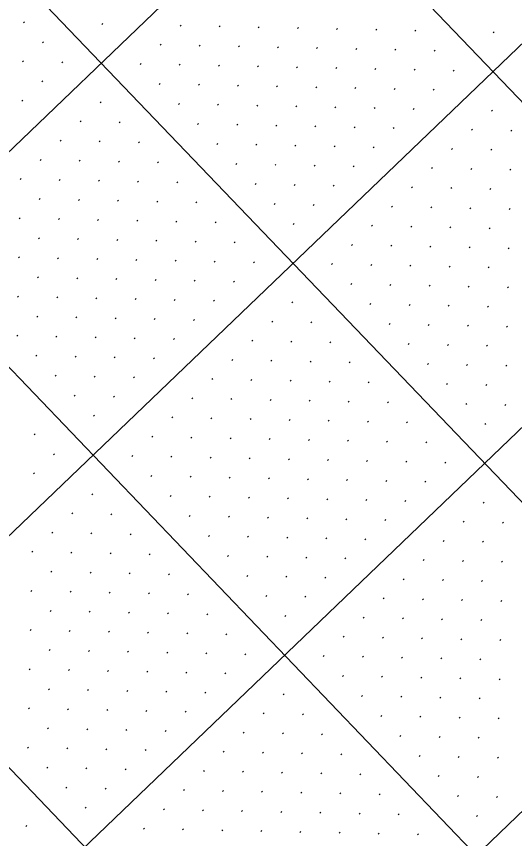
# Model space of a CAD drawing. Extents: x 2148987 to 2151117, y 142806 to 144993.
# Drawn here: x 2149494.6 to 2149584.5, y 143685.1 to 143833.4 of the extents above; entities that cross this region are included whole.
import ezdxf

# ---------------------------------------------------------------- set-up
doc = ezdxf.new("R2010")
doc.units = 0
doc.layers.add('PR_PIER_PH3', color=7, linetype='Continuous')
doc.layers.add('SHT_Profile_Grid_Minor', color=7, linetype='Continuous')

msp = doc.modelspace()

# ---------------------------------------------------------------- linework, layer by layer
at = {"layer": 'PR_PIER_PH3'}
for p, q in [((2150331.16, 144612.07), (2149194.02, 143522.32)), ((2150365.75, 144575.97), (2149228.62, 143486.22)), ((2150400.35, 144539.87), (2149263.21, 143450.12)), ((2150434.94, 144503.77), (2149297.81, 143414.02)), ((2149442.21, 143967.92), (2149788.16, 143606.92)), ((2149406.11, 143933.32), (2149752.06, 143572.33)), ((2149370.01, 143898.73), (2149715.96, 143537.73)), ((2149333.91, 143864.13), (2149679.86, 143503.14))]:
    msp.add_line(p, q, dxfattribs=at)
at = {"layer": 'SHT_Profile_Grid_Minor'}
for p, q in [((2149495.99, 143832.48), (2149495.81, 143832.31)), ((2149510.13, 143832.18), (2149509.95, 143832.01)), ((2149524.27, 143831.88), (2149524.09, 143831.71)), ((2149531.34, 143831.73), (2149531.16, 143831.56)), ((2149538.41, 143831.58), (2149538.23, 143831.41)), ((2149545.48, 143831.43), (2149545.3, 143831.26)), ((2149552.55, 143831.28), (2149552.37, 143831.11)), ((2149559.62, 143831.13), (2149559.44, 143830.96)), ((2149566.69, 143830.98), (2149566.51, 143830.8)), ((2149580.83, 143830.68), (2149580.65, 143830.5)), ((2149499.45, 143828.87), (2149499.27, 143828.7)), ((2149520.66, 143828.42), (2149520.48, 143828.25)), ((2149527.73, 143828.27), (2149527.55, 143828.1)), ((2149534.8, 143828.12), (2149534.62, 143827.95)), ((2149541.87, 143827.97), (2149541.69, 143827.8)), ((2149548.94, 143827.82), (2149548.76, 143827.65)), ((2149556.01, 143827.67), (2149555.83, 143827.5)), ((2149563.08, 143827.52), (2149562.9, 143827.35)), ((2149570.15, 143827.37), (2149569.97, 143827.19)), ((2149495.84, 143825.41), (2149495.66, 143825.24)), ((2149502.91, 143825.26), (2149502.73, 143825.09)), ((2149517.05, 143824.96), (2149516.87, 143824.79)), ((2149524.12, 143824.81), (2149523.94, 143824.64)), ((2149531.19, 143824.66), (2149531.01, 143824.49)), ((2149538.26, 143824.51), (2149538.08, 143824.34)), ((2149545.33, 143824.36), (2149545.15, 143824.19)), ((2149552.4, 143824.21), (2149552.22, 143824.04)), ((2149559.47, 143824.06), (2149559.29, 143823.89)), ((2149566.54, 143823.91), (2149566.36, 143823.74)), ((2149573.61, 143823.76), (2149573.43, 143823.59)), ((2149499.3, 143821.8), (2149499.12, 143821.63)), ((2149520.51, 143821.35), (2149520.33, 143821.18)), ((2149527.58, 143821.2), (2149527.4, 143821.03)), ((2149534.65, 143821.05), (2149534.47, 143820.88)), ((2149541.72, 143820.9), (2149541.54, 143820.73)), ((2149548.79, 143820.75), (2149548.61, 143820.58)), ((2149555.86, 143820.6), (2149555.68, 143820.43)), ((2149562.93, 143820.45), (2149562.75, 143820.28)), ((2149570, 143820.3), (2149569.82, 143820.13)), ((2149495.69, 143818.34), (2149495.51, 143818.17)), ((2149509.83, 143818.04), (2149509.65, 143817.87)), ((2149523.97, 143817.74), (2149523.79, 143817.57)), ((2149531.04, 143817.59), (2149530.86, 143817.42)), ((2149538.11, 143817.44), (2149537.93, 143817.27)), ((2149545.18, 143817.29), (2149545, 143817.12)), ((2149552.25, 143817.14), (2149552.07, 143816.97)), ((2149559.32, 143816.99), (2149559.14, 143816.82)), ((2149566.39, 143816.84), (2149566.21, 143816.67)), ((2149580.53, 143816.54), (2149580.35, 143816.37)), ((2149506.22, 143814.58), (2149506.04, 143814.41)), ((2149513.29, 143814.43), (2149513.11, 143814.26)), ((2149527.43, 143814.13), (2149527.25, 143813.96)), ((2149534.5, 143813.98), (2149534.32, 143813.81)), ((2149541.57, 143813.83), (2149541.39, 143813.66)), ((2149548.64, 143813.68), (2149548.46, 143813.51)), ((2149555.71, 143813.53), (2149555.53, 143813.36)), ((2149562.78, 143813.38), (2149562.6, 143813.21)), ((2149576.92, 143813.08), (2149576.74, 143812.91)), ((2149583.99, 143812.93), (2149583.81, 143812.76)), ((2149502.61, 143811.12), (2149502.43, 143810.95)), ((2149509.68, 143810.97), (2149509.5, 143810.8)), ((2149516.75, 143810.82), (2149516.57, 143810.65)), ((2149530.89, 143810.52), (2149530.71, 143810.35)), ((2149537.96, 143810.37), (2149537.78, 143810.2)), ((2149545.03, 143810.22), (2149544.85, 143810.05)), ((2149552.1, 143810.07), (2149551.92, 143809.9)), ((2149559.17, 143809.92), (2149558.99, 143809.75)), ((2149573.31, 143809.62), (2149573.13, 143809.45)), ((2149580.38, 143809.47), (2149580.2, 143809.3)), ((2149499, 143807.66), (2149498.82, 143807.49)), ((2149506.07, 143807.51), (2149505.89, 143807.34)), ((2149513.14, 143807.36), (2149512.96, 143807.19)), ((2149520.21, 143807.21), (2149520.03, 143807.04)), ((2149534.35, 143806.91), (2149534.17, 143806.74)), ((2149541.42, 143806.76), (2149541.24, 143806.59)), ((2149548.49, 143806.61), (2149548.31, 143806.44)), ((2149555.56, 143806.46), (2149555.38, 143806.29)), ((2149569.7, 143806.16), (2149569.52, 143805.99)), ((2149576.77, 143806.01), (2149576.59, 143805.84)), ((2149583.84, 143805.86), (2149583.66, 143805.69)), ((2149495.39, 143804.2), (2149495.21, 143804.03)), ((2149502.46, 143804.05), (2149502.28, 143803.88)), ((2149509.53, 143803.9), (2149509.35, 143803.73)), ((2149516.6, 143803.75), (2149516.42, 143803.58)), ((2149523.67, 143803.6), (2149523.49, 143803.43)), ((2149537.81, 143803.3), (2149537.63, 143803.13)), ((2149544.88, 143803.15), (2149544.7, 143802.98)), ((2149551.95, 143803), (2149551.77, 143802.83)), ((2149566.09, 143802.7), (2149565.91, 143802.53)), ((2149573.16, 143802.55), (2149572.98, 143802.38)), ((2149580.23, 143802.4), (2149580.05, 143802.23)), ((2149498.85, 143800.59), (2149498.67, 143800.42)), ((2149505.92, 143800.44), (2149505.74, 143800.27)), ((2149512.99, 143800.29), (2149512.81, 143800.12)), ((2149520.06, 143800.14), (2149519.88, 143799.97)), ((2149527.13, 143799.99), (2149526.95, 143799.82)), ((2149541.27, 143799.69), (2149541.09, 143799.52)), ((2149548.34, 143799.54), (2149548.16, 143799.37)), ((2149562.48, 143799.24), (2149562.3, 143799.07)), ((2149569.55, 143799.09), (2149569.37, 143798.92)), ((2149576.62, 143798.94), (2149576.44, 143798.77)), ((2149583.69, 143798.79), (2149583.51, 143798.62)), ((2149495.24, 143797.13), (2149495.06, 143796.96)), ((2149502.31, 143796.98), (2149502.13, 143796.81)), ((2149509.38, 143796.83), (2149509.2, 143796.66)), ((2149516.45, 143796.68), (2149516.27, 143796.51)), ((2149523.52, 143796.53), (2149523.34, 143796.36)), ((2149530.59, 143796.38), (2149530.41, 143796.21)), ((2149544.73, 143796.08), (2149544.55, 143795.91)), ((2149558.87, 143795.78), (2149558.69, 143795.61)), ((2149565.94, 143795.63), (2149565.76, 143795.46)), ((2149573.01, 143795.48), (2149572.83, 143795.31)), ((2149580.08, 143795.33), (2149579.9, 143795.16)), ((2149498.7, 143793.53), (2149498.52, 143793.35)), ((2149505.77, 143793.37), (2149505.59, 143793.2)), ((2149512.84, 143793.22), (2149512.66, 143793.05)), ((2149519.91, 143793.07), (2149519.73, 143792.9)), ((2149526.98, 143792.92), (2149526.8, 143792.75)), ((2149534.05, 143792.77), (2149533.87, 143792.6)), ((2149555.26, 143792.32), (2149555.08, 143792.15)), ((2149562.33, 143792.17), (2149562.15, 143792)), ((2149569.4, 143792.02), (2149569.22, 143791.85)), ((2149576.47, 143791.87), (2149576.29, 143791.7)), ((2149583.54, 143791.72), (2149583.36, 143791.55)), ((2149495.09, 143790.07), (2149494.91, 143789.89)), ((2149502.16, 143789.92), (2149501.98, 143789.74)), ((2149509.23, 143789.76), (2149509.05, 143789.59)), ((2149516.3, 143789.61), (2149516.12, 143789.44)), ((2149523.37, 143789.46), (2149523.19, 143789.29)), ((2149530.44, 143789.31), (2149530.26, 143789.14)), ((2149537.51, 143789.16), (2149537.33, 143788.99)), ((2149551.65, 143788.86), (2149551.47, 143788.69)), ((2149558.72, 143788.71), (2149558.54, 143788.54)), ((2149565.79, 143788.56), (2149565.61, 143788.39)), ((2149572.86, 143788.41), (2149572.68, 143788.24)), ((2149579.93, 143788.26), (2149579.75, 143788.09)), ((2149498.55, 143786.46), (2149498.37, 143786.28)), ((2149505.62, 143786.31), (2149505.44, 143786.13)), ((2149512.69, 143786.15), (2149512.51, 143785.98)), ((2149519.76, 143786), (2149519.58, 143785.83)), ((2149526.83, 143785.85), (2149526.65, 143785.68)), ((2149533.9, 143785.7), (2149533.72, 143785.53)), ((2149555.11, 143785.25), (2149554.93, 143785.08)), ((2149562.18, 143785.1), (2149562, 143784.93)), ((2149569.25, 143784.95), (2149569.07, 143784.78)), ((2149576.32, 143784.8), (2149576.14, 143784.63)), ((2149583.39, 143784.65), (2149583.21, 143784.48)), ((2149494.94, 143783), (2149494.76, 143782.82)), ((2149502.01, 143782.85), (2149501.83, 143782.67)), ((2149509.08, 143782.7), (2149508.9, 143782.52)), ((2149516.15, 143782.54), (2149515.97, 143782.37)), ((2149523.22, 143782.39), (2149523.04, 143782.22)), ((2149530.29, 143782.24), (2149530.11, 143782.07)), ((2149544.43, 143781.94), (2149544.25, 143781.77)), ((2149558.57, 143781.64), (2149558.39, 143781.47)), ((2149565.64, 143781.49), (2149565.46, 143781.32)), ((2149572.71, 143781.34), (2149572.53, 143781.17)), ((2149579.78, 143781.19), (2149579.6, 143781.02)), ((2149498.4, 143779.39), (2149498.22, 143779.21)), ((2149505.47, 143779.24), (2149505.29, 143779.06)), ((2149512.54, 143779.09), (2149512.36, 143778.91)), ((2149519.61, 143778.93), (2149519.43, 143778.76)), ((2149526.68, 143778.78), (2149526.5, 143778.61)), ((2149540.82, 143778.48), (2149540.64, 143778.31)), ((2149547.89, 143778.33), (2149547.71, 143778.16)), ((2149562.03, 143778.03), (2149561.85, 143777.86)), ((2149569.1, 143777.88), (2149568.92, 143777.71)), ((2149576.17, 143777.73), (2149575.99, 143777.56)), ((2149583.24, 143777.58), (2149583.05, 143777.41)), ((2149494.79, 143775.93), (2149494.61, 143775.75)), ((2149501.86, 143775.78), (2149501.68, 143775.6)), ((2149508.93, 143775.63), (2149508.75, 143775.45)), ((2149516, 143775.48), (2149515.82, 143775.3)), ((2149523.07, 143775.32), (2149522.89, 143775.15)), ((2149537.21, 143775.02), (2149537.03, 143774.85)), ((2149544.28, 143774.87), (2149544.1, 143774.7)), ((2149551.35, 143774.72), (2149551.17, 143774.55)), ((2149565.49, 143774.42), (2149565.31, 143774.25)), ((2149572.56, 143774.27), (2149572.38, 143774.1)), ((2149579.63, 143774.12), (2149579.44, 143773.95)), ((2149498.25, 143772.32), (2149498.07, 143772.14)), ((2149505.32, 143772.17), (2149505.14, 143771.99)), ((2149512.39, 143772.02), (2149512.21, 143771.84)), ((2149519.46, 143771.87), (2149519.28, 143771.69)), ((2149533.6, 143771.56), (2149533.42, 143771.39)), ((2149540.67, 143771.41), (2149540.49, 143771.24)), ((2149547.74, 143771.26), (2149547.56, 143771.09)), ((2149554.81, 143771.11), (2149554.63, 143770.94)), ((2149568.95, 143770.81), (2149568.77, 143770.64)), ((2149576.02, 143770.66), (2149575.83, 143770.49)), ((2149583.08, 143770.51), (2149582.9, 143770.34)), ((2149501.71, 143768.71), (2149501.53, 143768.53)), ((2149508.78, 143768.56), (2149508.6, 143768.38)), ((2149515.85, 143768.41), (2149515.67, 143768.23)), ((2149529.99, 143768.1), (2149529.81, 143767.93)), ((2149537.06, 143767.95), (2149536.88, 143767.78)), ((2149544.13, 143767.8), (2149543.95, 143767.63)), ((2149551.2, 143767.65), (2149551.02, 143767.48)), ((2149558.27, 143767.5), (2149558.09, 143767.33)), ((2149572.41, 143767.2), (2149572.22, 143767.03)), ((2149579.47, 143767.05), (2149579.29, 143766.88)), ((2149505.17, 143765.1), (2149504.99, 143764.92)), ((2149512.24, 143764.95), (2149512.06, 143764.77)), ((2149526.38, 143764.65), (2149526.2, 143764.47)), ((2149533.45, 143764.49), (2149533.27, 143764.32)), ((2149540.52, 143764.34), (2149540.34, 143764.17)), ((2149547.59, 143764.19), (2149547.41, 143764.02)), ((2149554.66, 143764.04), (2149554.48, 143763.87)), ((2149561.73, 143763.89), (2149561.55, 143763.72)), ((2149575.86, 143763.59), (2149575.68, 143763.42)), ((2149582.93, 143763.44), (2149582.75, 143763.27)), ((2149508.63, 143761.49), (2149508.45, 143761.31)), ((2149522.77, 143761.19), (2149522.59, 143761.01)), ((2149529.84, 143761.04), (2149529.66, 143760.86)), ((2149536.91, 143760.88), (2149536.73, 143760.71)), ((2149543.98, 143760.73), (2149543.8, 143760.56)), ((2149551.05, 143760.58), (2149550.87, 143760.41)), ((2149558.12, 143760.43), (2149557.94, 143760.26)), ((2149565.19, 143760.28), (2149565, 143760.11)), ((2149579.32, 143759.98), (2149579.14, 143759.81)), ((2149497.95, 143758.18), (2149497.77, 143758)), ((2149519.16, 143757.73), (2149518.98, 143757.55)), ((2149526.23, 143757.58), (2149526.05, 143757.4)), ((2149533.3, 143757.43), (2149533.12, 143757.25)), ((2149540.37, 143757.28), (2149540.19, 143757.1)), ((2149547.44, 143757.12), (2149547.26, 143756.95)), ((2149554.51, 143756.97), (2149554.33, 143756.8)), ((2149561.58, 143756.82), (2149561.39, 143756.65)), ((2149568.64, 143756.67), (2149568.46, 143756.5)), ((2149501.41, 143754.57), (2149501.23, 143754.39)), ((2149515.55, 143754.27), (2149515.37, 143754.09)), ((2149522.62, 143754.12), (2149522.44, 143753.94)), ((2149529.69, 143753.97), (2149529.51, 143753.79)), ((2149536.76, 143753.82), (2149536.58, 143753.64)), ((2149543.83, 143753.67), (2149543.65, 143753.49)), ((2149550.9, 143753.51), (2149550.72, 143753.34)), ((2149557.97, 143753.36), (2149557.78, 143753.19)), ((2149565.03, 143753.21), (2149564.85, 143753.04)), ((2149572.1, 143753.06), (2149571.92, 143752.89)), ((2149497.8, 143751.11), (2149497.62, 143750.94)), ((2149519.01, 143750.66), (2149518.83, 143750.48)), ((2149526.08, 143750.51), (2149525.9, 143750.33)), ((2149533.15, 143750.36), (2149532.97, 143750.18)), ((2149540.22, 143750.21), (2149540.04, 143750.03)), ((2149547.29, 143750.06), (2149547.11, 143749.88)), ((2149554.36, 143749.9), (2149554.17, 143749.73)), ((2149561.42, 143749.75), (2149561.24, 143749.58)), ((2149568.49, 143749.6), (2149568.31, 143749.43)), ((2149508.33, 143747.35), (2149508.15, 143747.17)), ((2149522.47, 143747.05), (2149522.29, 143746.87)), ((2149529.54, 143746.9), (2149529.36, 143746.72)), ((2149536.61, 143746.75), (2149536.43, 143746.57)), ((2149543.68, 143746.6), (2149543.5, 143746.42)), ((2149550.75, 143746.45), (2149550.57, 143746.27)), ((2149557.81, 143746.29), (2149557.63, 143746.12)), ((2149564.88, 143746.14), (2149564.7, 143745.97)), ((2149579.02, 143745.84), (2149578.84, 143745.67)), ((2149504.72, 143743.89), (2149504.54, 143743.72)), ((2149511.79, 143743.74), (2149511.61, 143743.56)), ((2149525.93, 143743.44), (2149525.75, 143743.26)), ((2149533, 143743.29), (2149532.82, 143743.11)), ((2149540.07, 143743.14), (2149539.89, 143742.96)), ((2149547.14, 143742.99), (2149546.96, 143742.81)), ((2149554.21, 143742.84), (2149554.02, 143742.66)), ((2149561.27, 143742.68), (2149561.09, 143742.51)), ((2149575.41, 143742.38), (2149575.23, 143742.21)), ((2149582.48, 143742.23), (2149582.3, 143742.06)), ((2149501.11, 143740.43), (2149500.93, 143740.26)), ((2149508.18, 143740.28), (2149508, 143740.11)), ((2149515.25, 143740.13), (2149515.07, 143739.95)), ((2149529.39, 143739.83), (2149529.21, 143739.65)), ((2149536.46, 143739.68), (2149536.28, 143739.5)), ((2149543.53, 143739.53), (2149543.35, 143739.35)), ((2149550.6, 143739.38), (2149550.41, 143739.2)), ((2149557.66, 143739.23), (2149557.48, 143739.05)), ((2149571.8, 143738.92), (2149571.62, 143738.75)), ((2149578.87, 143738.77), (2149578.69, 143738.6)), ((2149497.5, 143736.97), (2149497.32, 143736.8)), ((2149504.57, 143736.82), (2149504.39, 143736.65)), ((2149511.64, 143736.67), (2149511.46, 143736.5)), ((2149518.71, 143736.52), (2149518.53, 143736.34)), ((2149532.85, 143736.22), (2149532.67, 143736.04)), ((2149539.92, 143736.07), (2149539.74, 143735.89)), ((2149546.99, 143735.92), (2149546.8, 143735.74)), ((2149554.05, 143735.77), (2149553.87, 143735.59)), ((2149568.19, 143735.46), (2149568.01, 143735.29)), ((2149575.26, 143735.31), (2149575.08, 143735.14)), ((2149582.33, 143735.16), (2149582.15, 143734.99)), ((2149500.96, 143733.36), (2149500.78, 143733.19)), ((2149508.03, 143733.21), (2149507.85, 143733.04)), ((2149515.1, 143733.06), (2149514.92, 143732.89)), ((2149522.17, 143732.91), (2149521.99, 143732.74)), ((2149536.31, 143732.61), (2149536.13, 143732.43)), ((2149543.38, 143732.46), (2149543.19, 143732.28)), ((2149550.44, 143732.31), (2149550.26, 143732.13)), ((2149564.58, 143732.01), (2149564.4, 143731.83)), ((2149571.65, 143731.85), (2149571.47, 143731.68)), ((2149578.72, 143731.7), (2149578.54, 143731.53)), ((2149497.35, 143729.9), (2149497.17, 143729.73)), ((2149504.42, 143729.75), (2149504.24, 143729.58)), ((2149511.49, 143729.6), (2149511.31, 143729.43)), ((2149518.56, 143729.45), (2149518.38, 143729.28)), ((2149525.63, 143729.3), (2149525.45, 143729.13)), ((2149539.77, 143729), (2149539.58, 143728.82)), ((2149546.83, 143728.85), (2149546.65, 143728.67)), ((2149560.97, 143728.55), (2149560.79, 143728.37)), ((2149568.04, 143728.4), (2149567.86, 143728.22)), ((2149575.11, 143728.24), (2149574.93, 143728.07)), ((2149582.18, 143728.09), (2149582, 143727.92)), ((2149500.81, 143726.29), (2149500.63, 143726.12)), ((2149507.88, 143726.14), (2149507.7, 143725.97)), ((2149514.95, 143725.99), (2149514.77, 143725.82)), ((2149522.02, 143725.84), (2149521.84, 143725.67)), ((2149529.09, 143725.69), (2149528.91, 143725.52)), ((2149543.22, 143725.39), (2149543.04, 143725.21)), ((2149557.36, 143725.09), (2149557.18, 143724.91)), ((2149564.43, 143724.94), (2149564.25, 143724.76)), ((2149571.5, 143724.79), (2149571.32, 143724.61)), ((2149578.57, 143724.64), (2149578.39, 143724.46)), ((2149497.2, 143722.83), (2149497.02, 143722.66)), ((2149504.27, 143722.68), (2149504.09, 143722.51)), ((2149511.34, 143722.53), (2149511.16, 143722.36)), ((2149518.41, 143722.38), (2149518.23, 143722.21)), ((2149525.48, 143722.23), (2149525.3, 143722.06)), ((2149532.55, 143722.08), (2149532.36, 143721.91)), ((2149553.75, 143721.63), (2149553.57, 143721.45)), ((2149560.82, 143721.48), (2149560.64, 143721.3)), ((2149567.89, 143721.33), (2149567.71, 143721.15)), ((2149574.96, 143721.18), (2149574.78, 143721)), ((2149582.03, 143721.03), (2149581.85, 143720.85)), ((2149500.66, 143719.22), (2149500.48, 143719.05)), ((2149507.73, 143719.07), (2149507.55, 143718.9)), ((2149514.8, 143718.92), (2149514.62, 143718.75)), ((2149521.87, 143718.77), (2149521.69, 143718.6)), ((2149528.94, 143718.62), (2149528.75, 143718.45)), ((2149536, 143718.47), (2149535.82, 143718.3)), ((2149550.14, 143718.17), (2149549.96, 143717.99)), ((2149557.21, 143718.02), (2149557.03, 143717.84)), ((2149564.28, 143717.87), (2149564.1, 143717.69)), ((2149571.35, 143717.72), (2149571.17, 143717.54)), ((2149578.42, 143717.57), (2149578.24, 143717.39)), ((2149497.05, 143715.76), (2149496.87, 143715.59)), ((2149504.12, 143715.61), (2149503.94, 143715.44)), ((2149511.19, 143715.46), (2149511.01, 143715.29)), ((2149518.26, 143715.31), (2149518.08, 143715.14)), ((2149525.33, 143715.16), (2149525.14, 143714.99)), ((2149532.39, 143715.01), (2149532.21, 143714.84)), ((2149553.6, 143714.56), (2149553.42, 143714.38)), ((2149560.67, 143714.41), (2149560.49, 143714.23)), ((2149567.74, 143714.26), (2149567.56, 143714.08)), ((2149574.81, 143714.11), (2149574.63, 143713.93)), ((2149581.88, 143713.96), (2149581.7, 143713.78)), ((2149500.51, 143712.15), (2149500.33, 143711.98)), ((2149507.58, 143712), (2149507.4, 143711.83)), ((2149514.65, 143711.85), (2149514.47, 143711.68)), ((2149521.72, 143711.7), (2149521.53, 143711.53)), ((2149528.78, 143711.55), (2149528.6, 143711.38)), ((2149542.92, 143711.25), (2149542.74, 143711.08)), ((2149557.06, 143710.95), (2149556.88, 143710.77)), ((2149564.13, 143710.8), (2149563.95, 143710.62)), ((2149571.2, 143710.65), (2149571.02, 143710.47)), ((2149578.27, 143710.5), (2149578.09, 143710.32)), ((2149496.9, 143708.69), (2149496.72, 143708.52)), ((2149503.97, 143708.54), (2149503.79, 143708.37)), ((2149511.04, 143708.39), (2149510.86, 143708.22)), ((2149518.11, 143708.24), (2149517.92, 143708.07)), ((2149525.17, 143708.09), (2149524.99, 143707.92)), ((2149539.31, 143707.79), (2149539.13, 143707.62)), ((2149546.38, 143707.64), (2149546.2, 143707.47)), ((2149560.52, 143707.34), (2149560.34, 143707.16)), ((2149567.59, 143707.19), (2149567.41, 143707.01)), ((2149574.66, 143707.04), (2149574.48, 143706.86)), ((2149581.73, 143706.89), (2149581.55, 143706.71)), ((2149500.36, 143705.08), (2149500.18, 143704.91)), ((2149507.43, 143704.93), (2149507.25, 143704.76)), ((2149514.5, 143704.78), (2149514.32, 143704.61)), ((2149521.56, 143704.63), (2149521.38, 143704.46)), ((2149535.7, 143704.33), (2149535.52, 143704.16)), ((2149542.77, 143704.18), (2149542.59, 143704.01)), ((2149549.84, 143704.03), (2149549.66, 143703.86)), ((2149563.98, 143703.73), (2149563.8, 143703.55)), ((2149571.05, 143703.58), (2149570.87, 143703.4)), ((2149578.12, 143703.43), (2149577.94, 143703.25)), ((2149496.75, 143701.62), (2149496.57, 143701.45)), ((2149503.82, 143701.47), (2149503.64, 143701.3)), ((2149510.89, 143701.32), (2149510.71, 143701.15)), ((2149517.96, 143701.17), (2149517.77, 143701)), ((2149532.09, 143700.87), (2149531.91, 143700.7)), ((2149539.16, 143700.72), (2149538.98, 143700.55)), ((2149546.23, 143700.57), (2149546.05, 143700.4)), ((2149553.3, 143700.42), (2149553.12, 143700.25)), ((2149567.44, 143700.12), (2149567.26, 143699.94)), ((2149574.51, 143699.97), (2149574.33, 143699.79)), ((2149581.58, 143699.82), (2149581.4, 143699.64)), ((2149500.21, 143698.01), (2149500.03, 143697.84)), ((2149507.28, 143697.86), (2149507.1, 143697.69)), ((2149514.35, 143697.71), (2149514.16, 143697.54)), ((2149528.48, 143697.41), (2149528.3, 143697.24)), ((2149535.55, 143697.26), (2149535.37, 143697.09)), ((2149542.62, 143697.11), (2149542.44, 143696.94)), ((2149549.69, 143696.96), (2149549.51, 143696.79)), ((2149556.76, 143696.81), (2149556.58, 143696.64)), ((2149570.9, 143696.51), (2149570.72, 143696.33)), ((2149577.97, 143696.36), (2149577.79, 143696.18)), ((2149503.67, 143694.4), (2149503.49, 143694.23)), ((2149510.74, 143694.25), (2149510.55, 143694.08)), ((2149524.87, 143693.95), (2149524.69, 143693.78)), ((2149531.94, 143693.8), (2149531.76, 143693.63)), ((2149539.01, 143693.65), (2149538.83, 143693.48)), ((2149546.08, 143693.5), (2149545.9, 143693.33)), ((2149553.15, 143693.35), (2149552.97, 143693.18)), ((2149560.22, 143693.2), (2149560.04, 143693.03)), ((2149574.36, 143692.9), (2149574.18, 143692.72)), ((2149581.43, 143692.75), (2149581.25, 143692.57)), ((2149507.13, 143690.79), (2149506.94, 143690.62)), ((2149521.26, 143690.49), (2149521.08, 143690.32)), ((2149528.33, 143690.34), (2149528.15, 143690.17)), ((2149535.4, 143690.19), (2149535.22, 143690.02)), ((2149542.47, 143690.04), (2149542.29, 143689.87)), ((2149549.54, 143689.89), (2149549.36, 143689.72)), ((2149556.61, 143689.74), (2149556.43, 143689.57)), ((2149563.68, 143689.59), (2149563.5, 143689.42)), ((2149577.82, 143689.29), (2149577.64, 143689.11)), ((2149496.45, 143687.48), (2149496.27, 143687.31)), ((2149517.65, 143687.03), (2149517.47, 143686.86)), ((2149524.72, 143686.88), (2149524.54, 143686.71)), ((2149531.79, 143686.73), (2149531.61, 143686.56)), ((2149538.86, 143686.58), (2149538.68, 143686.41)), ((2149545.93, 143686.43), (2149545.75, 143686.26)), ((2149553, 143686.28), (2149552.82, 143686.11)), ((2149560.07, 143686.13), (2149559.89, 143685.96)), ((2149567.14, 143685.98), (2149566.96, 143685.81))]:
    msp.add_line(p, q, dxfattribs=at)

doc.saveas('drawing.dxf')
